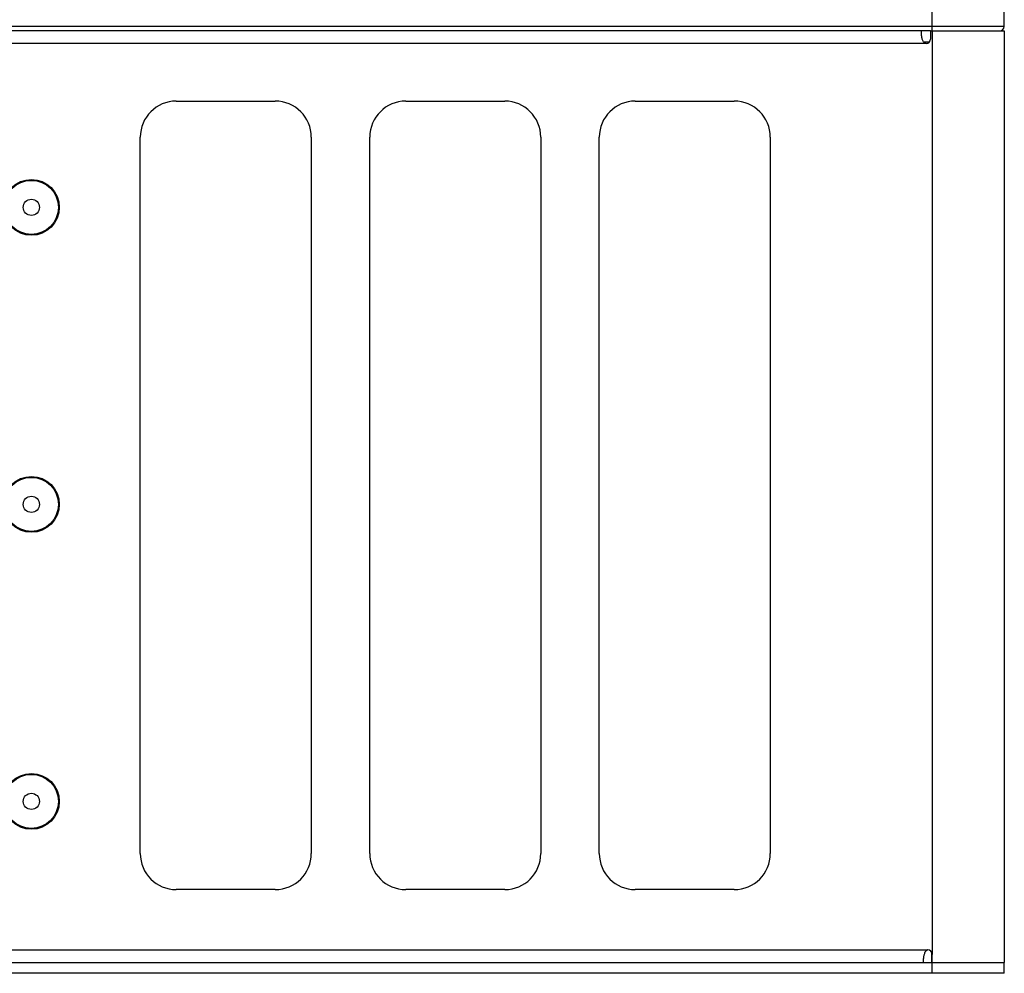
# Model space of a CAD drawing. Header units: millimetres. Extents: x 0 to 1750, y -1720 to 477.
# Tile 303 of 317: x 743 to 853, y -224 to -118. Entities that reach past the tile are written whole.
import ezdxf

# ---------------------------------------------------------------- set-up
doc = ezdxf.new("R2010")
doc.units = ezdxf.units.MM
doc.header["$LTSCALE"] = 92.51
for name, color, linetype in [('3-6_GB12616_DXF_CONTINUOUS_LINE', 7, 'CONTINUOUS'), ('8002_SP-M4-1DXF_CONTINUOUS_LINE', 7, 'CONTINUOUS'), ('DE-11-080277DXF_CONTINUOUS_LINE', 7, 'CONTINUOUS'), ('DE-11-080278DXF_CONTINUOUS_LINE', 7, 'CONTINUOUS'), ('DE-11-080513DXF_CONTINUOUS_LINE', 7, 'CONTINUOUS'), ('DE-13-001875DXF_CONTINUOUS_LINE', 7, 'CONTINUOUS')]:
    doc.layers.add(name, color=color, linetype=linetype)

msp = doc.modelspace()

# ---------------------------------------------------------------- linework, layer by layer
at = {"layer": '3-6_GB12616_DXF_CONTINUOUS_LINE'}
for centre, radius in [((744.783, -138.855), 3.1), ((744.783, -138.855), 0.9), ((744.783, -171.855), 3.1), ((744.783, -171.855), 0.9), ((744.783, -204.855), 3.1), ((744.783, -204.855), 0.9)]:
    msp.add_circle(centre, radius, dxfattribs=at)
at = {"layer": '8002_SP-M4-1DXF_CONTINUOUS_LINE'}
msp.add_line((844.818, -222.755), (844.818, -221.608), dxfattribs=at)
at = {"layer": 'DE-11-080277DXF_CONTINUOUS_LINE'}
for p, q in [((843.683, -119.595), (843.683, -119.255)), ((844.683, -119.255), (844.683, -120.155)), ((844.683, -119.255), (852.883, -119.255)), ((844.883, -119.255), (844.883, -221.855)), ((852.883, -119.255), (852.883, -222.755)), ((844.183, -120.655), (615.883, -120.655)), ((843.906, -120.455), (844.583, -120.455)), ((760.883, -127.055), (771.883, -127.055)), ((786.383, -127.055), (797.383, -127.055)), ((811.883, -127.055), (822.883, -127.055)), ((756.883, -210.655), (756.883, -131.055)), ((775.883, -131.055), (775.883, -210.655)), ((782.383, -210.655), (782.383, -131.055)), ((801.383, -131.055), (801.383, -210.655)), ((807.883, -210.655), (807.883, -131.055)), ((826.883, -131.055), (826.883, -210.655)), ((771.883, -214.655), (760.883, -214.655)), ((797.383, -214.655), (786.383, -214.655)), ((822.883, -214.655), (811.883, -214.655)), ((615.883, -221.355), (844.383, -221.355)), ((844.883, -222.755), (844.883, -221.855)), ((843.883, -222.415), (843.883, -222.755)), ((844.883, -222.755), (852.883, -222.755))]:
    msp.add_line(p, q, dxfattribs=at)
for centre in [(744.783, -138.855), (744.783, -171.855), (744.783, -204.855)]:
    msp.add_circle(centre, 3, dxfattribs=at)
for centre, radius, start, end in [((844.183, -120.155), 0.5, 270, 0), ((760.883, -131.055), 4, 90, 180), ((771.883, -131.055), 4, 0, 90), ((786.383, -131.055), 4, 90, 180), ((797.383, -131.055), 4, 0, 90), ((811.883, -131.055), 4, 90, 180), ((822.883, -131.055), 4, 0, 90), ((760.883, -210.655), 4, 180, 270), ((771.883, -210.655), 4, 270, 0), ((786.383, -210.655), 4, 180, 270), ((797.383, -210.655), 4, 270, 0), ((811.883, -210.655), 4, 180, 270), ((822.883, -210.655), 4, 270, 0), ((844.383, -221.855), 0.5, 0.00004, 90)]:
    msp.add_arc(centre, radius, start, end, dxfattribs=at)
for points, knots in [([(844.183, -120.655), (844.154, -120.655), (844.096, -120.642), (844.022, -120.595), (843.96, -120.533), (843.893, -120.44), (843.828, -120.313), (843.772, -120.156), (843.731, -120.003), (843.703, -119.857), (843.687, -119.722), (843.683, -119.636), (843.683, -119.595)], [0, 0, 0, 0, 0.0691496, 0.1385001, 0.2079085, 0.277152, 0.4140457, 0.5472594, 0.6745364, 0.7937036, 0.9027625, 1, 1, 1, 1]), ([(844.383, -221.355), (844.354, -221.355), (844.296, -221.368), (844.222, -221.415), (844.16, -221.477), (844.093, -221.571), (844.028, -221.698), (843.972, -221.854), (843.931, -222.008), (843.903, -222.154), (843.887, -222.289), (843.883, -222.375), (843.883, -222.415)], [0, 0, 0, 0, 0.0691496, 0.1385001, 0.2079085, 0.277152, 0.4140457, 0.5472594, 0.6745364, 0.7937037, 0.9027625, 1, 1, 1, 1])]:
    msp.add_open_spline(points, degree=3, knots=knots, dxfattribs=at)
at = {"layer": 'DE-11-080278DXF_CONTINUOUS_LINE'}
for p, q in [((607.883, -222.755), (852.883, -222.755)), ((844.883, -223.955), (844.883, -222.755)), ((852.883, -223.955), (852.883, -222.755)), ((852.883, -223.955), (607.883, -223.955))]:
    msp.add_line(p, q, dxfattribs=at)
at = {"layer": 'DE-11-080513DXF_CONTINUOUS_LINE'}
msp.add_line((607.883, -222.755), (852.883, -222.755), dxfattribs=at)
at = {"layer": 'DE-13-001875DXF_CONTINUOUS_LINE'}
for p, q in [((844.883, -119.255), (844.883, -20.255)), ((852.883, -118.755), (852.883, -23.255)), ((852.883, -118.755), (607.883, -118.755)), ((844.683, -119.255), (608.383, -119.255))]:
    msp.add_line(p, q, dxfattribs=at)
msp.add_arc((852.383, -118.755), 0.5, 270, 0, dxfattribs=at)

doc.saveas('drawing.dxf')
